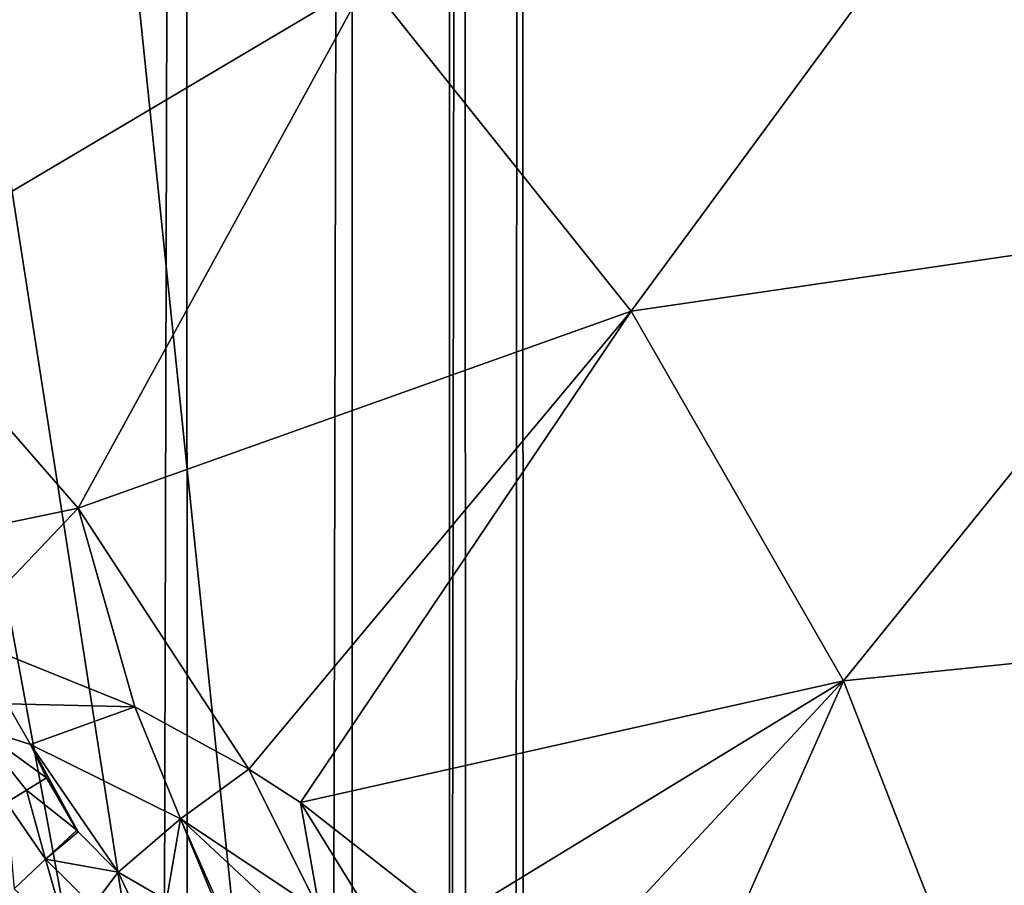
# Model space of a CAD drawing. Header units: metres. Extents: x -206 to 75, y -104 to 104.
# Tile 440 of 656: x -94.16 to -92.42, y 50.83 to 52.35. Entities that reach past the tile are written whole.
import ezdxf

# ---------------------------------------------------------------- set-up
doc = ezdxf.new("R2010")
doc.units = ezdxf.units.M
doc.layers.add('solid_01_1-CONSUMER_THERM_B_125288', color=7, linetype='CONTINUOUS')

msp = doc.modelspace()

# ---------------------------------------------------------------- linework, layer by layer
at = {"layer": 'solid_01_1-CONSUMER_THERM_B_125288'}
for points in [[(-93.358711, -67.339516), (-65.514557, 74.985474), (-65.493088, -75.014526)], [(-93.358711, -67.339516), (-93.257065, -66.795311), (-65.514557, 74.985474)], [(-93.276108, 66.204689), (-65.514557, 74.985474), (-93.257141, -66.241692)], [(-93.257065, -66.795311), (-93.257141, -66.241692), (-65.514557, 74.985474)], [(-93.377754, 65.660484), (-93.276108, 66.204689), (-93.358948, -65.697517)], [(-93.276108, 66.204689), (-93.257141, -66.241692), (-93.358948, -65.697517)], [(-93.577675, 65.144226), (-93.377754, 65.660484), (-93.559013, -65.181313)], [(-93.377754, 65.660484), (-93.358948, -65.697517), (-93.559013, -65.181313)], [(-93.869049, 64.673492), (-93.577675, 65.144226), (-93.850525, -64.710663)], [(-93.577675, 65.144226), (-93.559013, -65.181313), (-93.850525, -64.710663)], [(-94.241959, 64.26432), (-93.869049, 64.673492), (-94.223549, -64.301598)], [(-93.869049, 64.673492), (-93.850525, -64.710663), (-94.223549, -64.301598)], [(-76.404617, 63.580017, 75.400002), (-185.604614, 63.572178, 75.400002), (-92.716316, 42.429672, 75.400002)], [(-76.404617, 63.580017, 75.400002), (-92.716316, 42.429672, 75.400002), (-91.951859, 42.246143, 75.400002)], [(-185.604614, 63.572178, 75.400002), (-93.500069, 42.491352, 75.400002), (-92.716316, 42.429672, 75.400002)], [(-185.604614, 63.572178, 75.400002), (-168.500076, 42.491318, 75.400002), (-93.500069, 42.491352, 75.400002)], [(-93.404472, 61.578796, 69.400002), (-93.403435, 47.078796, 63.5), (-94.904472, 61.57869, 69.400002)], [(-94.904121, 56.728691, 67.426552), (-94.904472, 61.57869, 69.400002), (-93.403435, 47.078796, 63.5)], [(-93.403542, 48.578796, 72.400002), (-93.404472, 61.578796, 72.400002), (-76.404472, 61.580017, 72.400002)], [(-93.403435, 47.078796, 69.900002), (-93.403435, 47.078796, 63.5), (-93.404472, 61.578796, 69.400002)], [(-93.404472, 61.578796, 69.400002), (-93.404472, 61.578796, 72.400002), (-93.403542, 48.578796, 72.400002)], [(-93.403542, 48.578796, 69.900002), (-93.404472, 61.578796, 69.400002), (-93.403542, 48.578796, 72.400002)], [(-93.403435, 47.078796, 69.900002), (-93.404472, 61.578796, 69.400002), (-93.403542, 48.578796, 69.900002)], [(-92.091606, 48.50037, 72.400002), (-93.403542, 48.578796, 72.400002), (-76.404472, 61.580017, 72.400002)], [(-94.904121, 56.728691, 67.426552), (-93.403435, 47.078796, 63.5), (-94.904015, 55.228691, 66.816208)], [(-94.904015, 55.228691, 66.816208), (-93.403435, 47.078796, 63.5), (-94.903435, 47.07869, 63.5)], [(-94.832817, 52.264687, 18.055769), (-94.095665, 52.923717, 17.663486), (-94.709366, 53.330734, 17.470345)], [(-94.832817, 52.264687, 18.055769), (-94.420479, 51.906059, 18.185537), (-94.095665, 52.923717, 17.663486)], [(-94.420479, 51.906059, 18.185537), (-93.549187, 52.422333, 17.835464), (-94.095665, 52.923717, 17.663486)], [(-93.549187, 52.422333, 17.835464), (-93.083023, 51.838585, 17.982162), (-92.500786, 52.630356, 17.424911)], [(-93.083023, 51.838585, 17.982162), (-92.060104, 51.988342, 17.563581), (-92.500786, 52.630356, 17.424911)], [(-92.500786, 52.630356, 17.424911), (-92.060104, 51.988342, 17.563581), (-92.089165, 52.620152, 17.260666)], [(-94.420479, 51.906059, 18.185537), (-94.059517, 51.490986, 18.299129), (-93.549187, 52.422333, 17.835464)], [(-94.059517, 51.490986, 18.299129), (-93.083023, 51.838585, 17.982162), (-93.549187, 52.422333, 17.835464)], [(-93.083023, 51.838585, 17.982162), (-92.708313, 51.186443, 18.100071), (-92.060104, 51.988342, 17.563581)], [(-92.708313, 51.186443, 18.100071), (-91.708244, 51.288666, 17.674295), (-92.060104, 51.988342, 17.563581)], [(-94.458351, 51.408253, 18.365725), (-94.059517, 51.490986, 18.299129), (-94.420479, 51.906059, 18.185537)], [(-94.059517, 51.490986, 18.299129), (-93.757813, 51.030304, 18.393747), (-93.083023, 51.838585, 17.982162)], [(-93.757813, 51.030304, 18.393747), (-93.666809, 50.971794, 18.393749), (-93.083023, 51.838585, 17.982162)], [(-93.666809, 50.971794, 18.393749), (-92.708313, 51.186443, 18.100071), (-93.083023, 51.838585, 17.982162)], [(-94.458351, 51.408253, 18.365725), (-94.272911, 51.266891, 18.393747), (-94.059517, 51.490986, 18.299129)], [(-94.272911, 51.266891, 18.393747), (-93.959541, 51.140759, 18.393747), (-94.059517, 51.490986, 18.299129)], [(-93.959541, 51.140759, 18.393747), (-93.757813, 51.030304, 18.393747), (-94.059517, 51.490986, 18.299129)], [(-92.708313, 51.186443, 18.100071), (-92.434036, 50.481518, 18.186367), (-91.708244, 51.288666, 17.674295)], [(-92.434036, 50.481518, 18.186367), (-91.45195, 50.544743, 17.754929), (-91.708244, 51.288666, 17.674295)], [(-94.184769, 51.146023, 18.416395), (-93.959541, 51.140759, 18.393747), (-94.272911, 51.266891, 18.393747)], [(-93.666809, 50.971794, 18.393749), (-93.400887, 50.763592, 18.393747), (-92.708313, 51.186443, 18.100071)], [(-93.400887, 50.763592, 18.393747), (-93.185265, 50.673489, 18.365673), (-92.708313, 51.186443, 18.100071)], [(-93.185265, 50.673489, 18.365673), (-92.995178, 50.539524, 18.346268), (-92.708313, 51.186443, 18.100071)], [(-92.995178, 50.539524, 18.346268), (-92.434036, 50.481518, 18.186367), (-92.708313, 51.186443, 18.100071)], [(-94.239372, 51.104424, 18.4196), (-94.143669, 51.074032, 18.426382), (-94.184769, 51.146023, 18.416395)], [(-94.184769, 51.146023, 18.416395), (-94.143669, 51.074032, 18.426382), (-93.959541, 51.140759, 18.393747)], [(-93.878647, 50.942913, 18.426445), (-93.959541, 51.140759, 18.393747), (-94.143669, 51.074032, 18.426382)], [(-93.878647, 50.942913, 18.426445), (-93.757813, 51.030304, 18.393747), (-93.959541, 51.140759, 18.393747)], [(-94.239372, 51.104424, 18.4196), (-94.115303, 51.015152, 18.432564), (-94.143669, 51.074032, 18.426382)], [(-94.239372, 51.104424, 18.4196), (-94.150856, 50.993328, 18.433228), (-94.115303, 51.015152, 18.432564)], [(-94.239372, 51.104424, 18.4196), (-94.185768, 50.971333, 18.42696), (-94.150856, 50.993328, 18.433228)], [(-94.061638, 50.922943, 18.438097), (-94.143669, 51.074032, 18.426382), (-94.115303, 51.015152, 18.432564)], [(-93.988663, 50.8484, 18.439514), (-93.878647, 50.942913, 18.426445), (-94.143669, 51.074032, 18.426382)], [(-94.059189, 50.919704, 18.438204), (-93.988663, 50.8484, 18.439514), (-94.143669, 51.074032, 18.426382)], [(-94.061638, 50.922943, 18.438097), (-94.059189, 50.919704, 18.438204), (-94.143669, 51.074032, 18.426382)], [(-93.632538, 50.779026, 18.426382), (-93.757813, 51.030304, 18.393747), (-93.878647, 50.942913, 18.426445)], [(-93.632538, 50.779026, 18.426382), (-93.666809, 50.971794, 18.393749), (-93.757813, 51.030304, 18.393747)], [(-94.150856, 50.993328, 18.433228), (-94.061638, 50.922943, 18.438097), (-94.115303, 51.015152, 18.432564)], [(-94.117088, 50.871387, 18.430731), (-94.150856, 50.993328, 18.433228), (-94.185768, 50.971333, 18.42696)], [(-94.117088, 50.871387, 18.430731), (-94.061638, 50.922943, 18.438097), (-94.150856, 50.993328, 18.433228)], [(-94.117088, 50.871387, 18.430731), (-94.185768, 50.971333, 18.42696), (-94.172134, 50.819347, 18.397263)], [(-93.547974, 50.779392, 18.416172), (-93.400887, 50.763592, 18.393747), (-93.666809, 50.971794, 18.393749)], [(-93.547974, 50.779392, 18.416172), (-93.666809, 50.971794, 18.393749), (-93.632538, 50.779026, 18.426382)], [(-93.988663, 50.8484, 18.439514), (-93.903305, 50.799503, 18.439503), (-93.878647, 50.942913, 18.426445)], [(-93.903305, 50.799503, 18.439503), (-93.809036, 50.775051, 18.438219), (-93.878647, 50.942913, 18.426445)], [(-93.697708, 50.774136, 18.432564), (-93.632538, 50.779026, 18.426382), (-93.878647, 50.942913, 18.426445)], [(-93.804131, 50.774441, 18.438089), (-93.697708, 50.774136, 18.432564), (-93.878647, 50.942913, 18.426445)], [(-93.809036, 50.775051, 18.438219), (-93.804131, 50.774441, 18.438089), (-93.878647, 50.942913, 18.426445)], [(-94.117088, 50.871387, 18.430731), (-94.059189, 50.919704, 18.438204), (-94.061638, 50.922943, 18.438097)], [(-94.117088, 50.871387, 18.430731), (-93.988663, 50.8484, 18.439514), (-94.059189, 50.919704, 18.438204)], [(-94.117088, 50.871387, 18.430731), (-94.172134, 50.819347, 18.397263), (-94.076553, 50.729549, 18.395981)], [(-94.117088, 50.871387, 18.430731), (-94.033607, 50.789455, 18.430346), (-93.988663, 50.8484, 18.439514)], [(-94.117088, 50.871387, 18.430731), (-94.076553, 50.729549, 18.395981), (-94.033607, 50.789455, 18.430346)], [(-94.033607, 50.789455, 18.430346), (-93.933746, 50.731857, 18.430346), (-93.988663, 50.8484, 18.439514)], [(-93.933746, 50.731857, 18.430346), (-93.903305, 50.799503, 18.439503), (-93.988663, 50.8484, 18.439514)]]:
    msp.add_3dface(points, dxfattribs=at)

doc.saveas('drawing.dxf')
